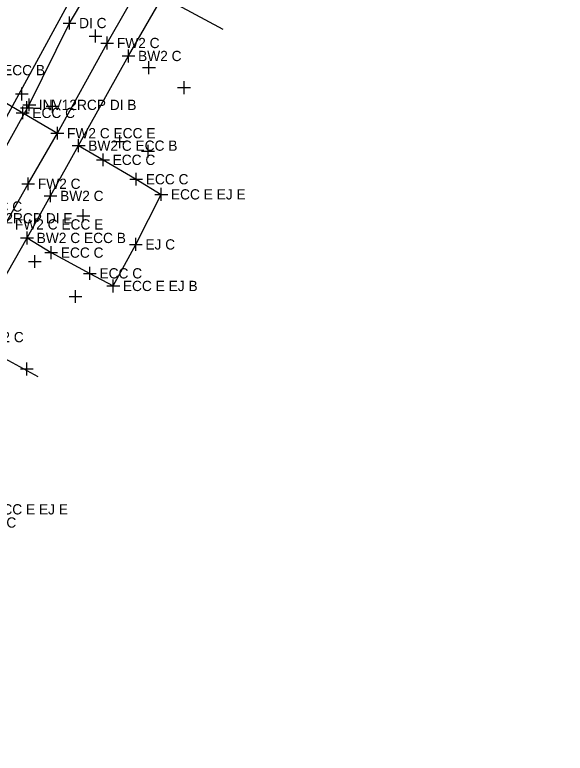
# Model space of a CAD drawing. Extents: x 1363693 to 1365209, y 422201 to 424153.
# Drawn here: x 1364150.5 to 1364236.4, y 422684.7 to 422799.8 of the extents above; entities that cross this region are included whole.
import ezdxf

# ---------------------------------------------------------------- set-up
doc = ezdxf.new("R2010")
doc.units = 0
for name, color, linetype in [('DR_X_Ditch', 7, 'Continuous'), ('DR_X_Storm_Sewer', 7, 'Continuous'), ('O-ALGN-TEXT-BASELINE-WERK-CL-RW', 7, 'Continuous'), ('OWNERS', 7, 'Continuous'), ('PV_X_Driveway', 7, 'Continuous'), ('PV_X_Joint', 7, 'Continuous'), ('SV_X_Original_Ground', 7, 'Continuous'), ('SV_X_Shot_Marker', 7, 'Continuous'), ('UT_X_Sanitary_Line', 7, 'Continuous'), ('UT_X_Water', 7, 'Continuous')]:
    doc.layers.add(name, color=color, linetype=linetype)

msp = doc.modelspace()

# ---------------------------------------------------------------- linework, layer by layer
at = {"layer": 'DR_X_Ditch'}
for p, q in [((1364159.07, 422798.5), (1364171.37, 422819.11)), ((1364159.07, 422798.5), (1364171.37, 422819.11)), ((1364152.8, 422785.75), (1364159.07, 422798.5)), ((1364152.8, 422785.75), (1364159.07, 422798.5))]:
    msp.add_line(p, q, dxfattribs=at)
at = {"layer": 'DR_X_Storm_Sewer'}
msp.add_line((1364142.82, 422768.07), (1364152.8, 422785.75), dxfattribs=at)
msp.add_line((1364142.82, 422768.07), (1364152.8, 422785.75), dxfattribs=at)
at = {"layer": 'O-ALGN-TEXT-BASELINE-WERK-CL-RW'}
for points in [[(1364106.88, 422684.7), (1364119.19, 422706.19), (1364124.53, 422715.53), (1364131.75, 422728.16), (1364132.79, 422730.07), (1364143.66, 422749.55), (1364152.46, 422765.01), (1364156.11, 422771.56), (1364160.5, 422779.39), (1364168.27, 422793.37), (1364180.61, 422814.72), (1364181.64, 422816.66), (1364190.31, 422832.03), (1364193.05, 422836.8), (1364205.16, 422858.42), (1364210.93, 422868.7), (1364217.54, 422880.58), (1364219, 422883.26), (1364226.22, 422896.88), (1364226.22, 422896.88), (1364230.12, 422904.77), (1364230.12, 422904.77), (1364238.07, 422921.55)], [(1364103.53, 422686.8), (1364115.79, 422708.15), (1364121.11, 422717.43), (1364128.28, 422730.15), (1364129.45, 422732.26), (1364140.31, 422751.51), (1364149.06, 422767.12), (1364152.64, 422773.45), (1364157.19, 422781.33), (1364164.96, 422795.39), (1364177.23, 422816.84)]]:
    msp.add_lwpolyline(points, dxfattribs=at)
at = {"layer": 'OWNERS'}
msp.add_lwpolyline([(1364140.45, 422791.16), (1364151.78, 422784.5), (1364157.19, 422781.33)], dxfattribs=at)
at = {"layer": 'PV_X_Driveway'}
for points in [[(1364160.5, 422779.39), (1364164.3, 422777.18), (1364169.47, 422774.15), (1364173.39, 422771.8)], [(1364152.46, 422765.01), (1364156.22, 422762.72), (1364162.25, 422759.49), (1364165.9, 422757.53)]]:
    msp.add_lwpolyline(points, dxfattribs=at)
at = {"layer": 'PV_X_Joint'}
for p, q in [((1364169.41, 422764), (1364173.39, 422771.8)), ((1364165.9, 422757.53), (1364169.41, 422764))]:
    msp.add_line(p, q, dxfattribs=at)
at = {"layer": 'SV_X_Original_Ground'}
for p, q in [((1364163.14, 422795.47), (1364163.14, 422797.47)), ((1364162.14, 422796.47), (1364164.14, 422796.47)), ((1364171.47, 422790.55), (1364171.47, 422792.55)), ((1364170.47, 422791.55), (1364172.47, 422791.55)), ((1364176.94, 422787.43), (1364176.94, 422789.43)), ((1364151.63, 422786.45), (1364151.63, 422788.45)), ((1364175.94, 422788.43), (1364177.94, 422788.43)), ((1364150.63, 422787.45), (1364152.63, 422787.45)), ((1364152.41, 422784.31), (1364152.41, 422786.31)), ((1364156.45, 422784.52), (1364156.45, 422786.52)), ((1364151.41, 422785.31), (1364153.41, 422785.31)), ((1364155.45, 422785.52), (1364157.45, 422785.52)), ((1364166.92, 422779.02), (1364166.92, 422781.02)), ((1364165.92, 422780.02), (1364167.92, 422780.02)), ((1364171.32, 422777.53), (1364171.32, 422779.53)), ((1364170.32, 422778.53), (1364172.32, 422778.53)), ((1364160.24, 422768.47), (1364162.24, 422768.47)), ((1364161.23, 422767.47), (1364161.23, 422769.47)), ((1364153.68, 422760.33), (1364153.68, 422762.33)), ((1364152.68, 422761.33), (1364154.68, 422761.33)), ((1364160.02, 422754.88), (1364160.02, 422756.88)), ((1364159.02, 422755.88), (1364161.02, 422755.88)), ((1364152.43, 422743.59), (1364152.43, 422745.59)), ((1364151.43, 422744.59), (1364153.43, 422744.59))]:
    msp.add_line(p, q, dxfattribs=at)
at = {"layer": 'SV_X_Shot_Marker'}
for p, q in [((1364159.07, 422797.5), (1364159.07, 422799.5)), ((1364158.07, 422798.5), (1364160.07, 422798.5)), ((1364164.96, 422794.39), (1364164.96, 422796.39)), ((1364163.96, 422795.39), (1364165.96, 422795.39)), ((1364168.27, 422792.37), (1364168.27, 422794.37)), ((1364167.27, 422793.37), (1364169.27, 422793.37)), ((1364151.8, 422785.75), (1364153.8, 422785.75)), ((1364152.8, 422784.75), (1364152.8, 422786.75)), ((1364150.78, 422784.5), (1364152.78, 422784.5)), ((1364151.78, 422783.5), (1364151.78, 422785.5)), ((1364157.19, 422780.33), (1364157.19, 422782.33)), ((1364156.19, 422781.33), (1364158.19, 422781.33)), ((1364160.5, 422778.39), (1364160.5, 422780.39)), ((1364159.5, 422779.39), (1364161.5, 422779.39)), ((1364164.3, 422776.18), (1364164.3, 422778.18)), ((1364163.3, 422777.18), (1364165.3, 422777.18)), ((1364152.64, 422772.45), (1364152.64, 422774.45)), ((1364168.47, 422774.15), (1364170.47, 422774.15)), ((1364169.47, 422773.16), (1364169.47, 422775.16)), ((1364151.64, 422773.45), (1364153.64, 422773.45)), ((1364156.11, 422770.56), (1364156.11, 422772.56)), ((1364173.39, 422770.8), (1364173.39, 422772.8)), ((1364155.11, 422771.56), (1364157.11, 422771.56)), ((1364172.39, 422771.8), (1364174.39, 422771.8)), ((1364151.46, 422765.01), (1364153.46, 422765.01)), ((1364152.46, 422764.01), (1364152.46, 422766.01)), ((1364169.41, 422763), (1364169.41, 422765)), ((1364168.41, 422764), (1364170.41, 422764)), ((1364155.22, 422762.72), (1364157.22, 422762.72)), ((1364156.22, 422761.72), (1364156.22, 422763.72)), ((1364162.25, 422758.49), (1364162.25, 422760.49)), ((1364161.25, 422759.49), (1364163.25, 422759.49)), ((1364165.9, 422756.53), (1364165.9, 422758.53)), ((1364164.9, 422757.53), (1364166.9, 422757.53))]:
    msp.add_line(p, q, dxfattribs=at)
at = {"layer": 'UT_X_Sanitary_Line'}
for p, q in [((1364157.14, 422811.51), (1364183, 422797.54)), ((1364126.61, 422758.3), (1364154.16, 422743.4))]:
    msp.add_line(p, q, dxfattribs=at)
at = {"layer": 'UT_X_Water'}
msp.add_lwpolyline([(1364263.89, 423134.47), (1364270.34, 423133.18), (1364266, 423070.89), (1364241.24, 422967.42), (1364211.8, 422898.6), (1364139.42, 422765.96), (1364094.46, 422690.2)], dxfattribs=at)

# ---------------------------------------------------------------- texts
at = {"layer": 'SV_X_Shot_Marker'}
for s, p in [('DI C', (1364160.57, 422797.7)), ('FW2 C', (1364166.46, 422794.59)), ('BW2 C', (1364169.77, 422792.57)), ('EA2 C ECC B', (1364141.94, 422790.36)), ('INV12RCP DI B', (1364154.3, 422784.95)), ('ECC C', (1364153.28, 422783.7)), ('FW2 C ECC E', (1364158.69, 422780.53)), ('BW2 C ECC B', (1364162, 422778.59)), ('ECC C', (1364165.8, 422776.38)), ('FW2 C', (1364154.14, 422772.65)), ('ECC C', (1364170.97, 422773.36)), ('BW2 C', (1364157.61, 422770.76)), ('ECC E EJ E', (1364174.89, 422771)), ('ECC C', (1364145.04, 422769.11)), ('INV12RCP DI E', (1364144.32, 422767.27)), ('FW2 C ECC E', (1364150.56, 422766.32)), ('BW2 C ECC B', (1364153.96, 422764.21)), ('EJ C', (1364170.91, 422763.2)), ('ECC C', (1364157.72, 422761.92)), ('ECC C', (1364163.75, 422758.69)), ('ECC E EJ B', (1364167.4, 422756.73)), ('BW2 C', (1364145.16, 422748.75)), ('ECC E EJ E', (1364147.18, 422721.91)), ('EJ C', (1364146.14, 422719.86))]:
    msp.add_text(s, height=1.6, dxfattribs=at).set_placement(p)

doc.saveas('drawing.dxf')
